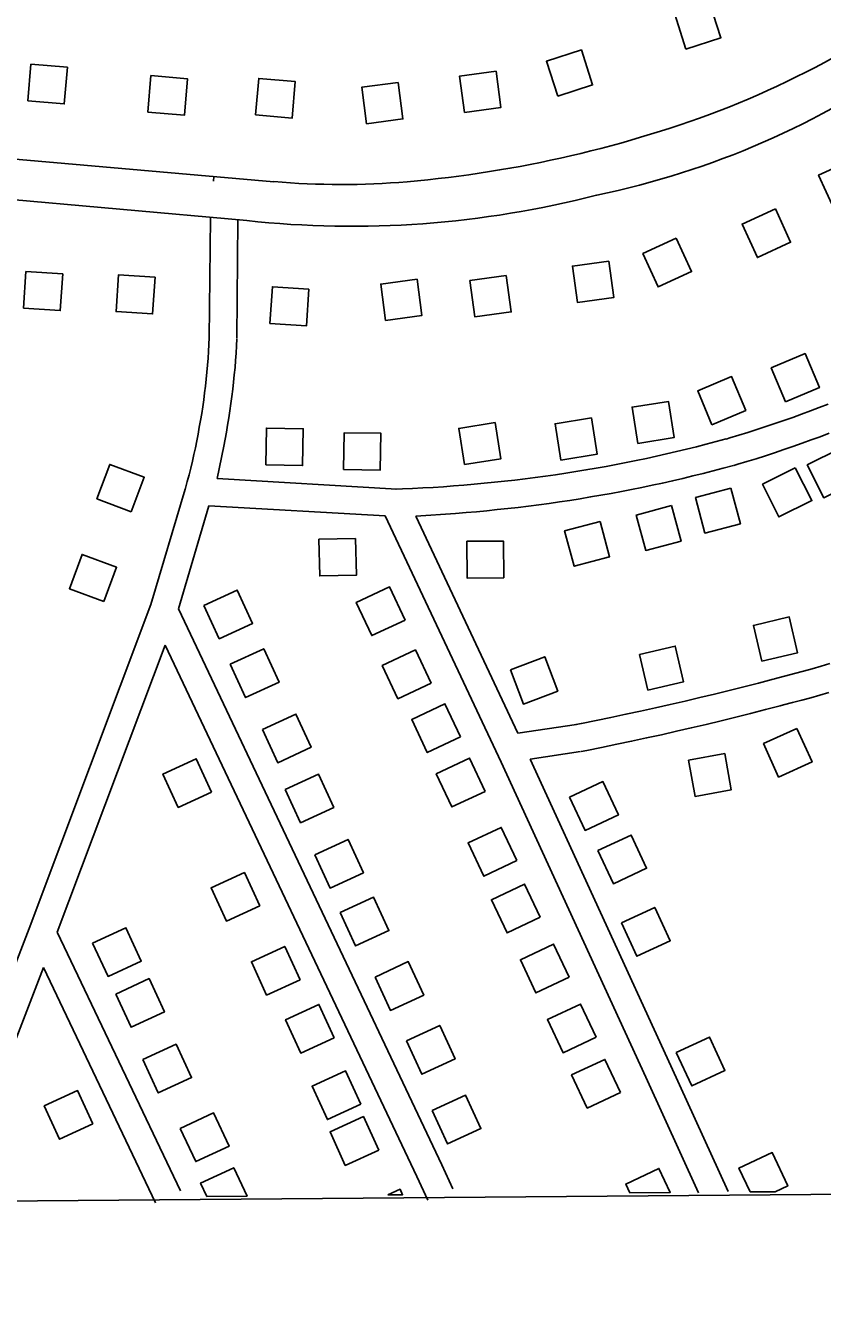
# Model space of a CAD drawing. Extents: x 3568792 to 3606828, y 529143 to 554785.
# Drawn here: x 3585586 to 3586454, y 534531 to 535934 of the extents above; entities that cross this region are included whole.
import ezdxf

# ---------------------------------------------------------------- set-up
doc = ezdxf.new("R2010")
doc.units = 0
for name, color, linetype in [('V-BLDG-OTLN', 7, 'Continuous'), ('V-GRID-FRAM', 7, 'Continuous'), ('V-ROAD-CNTR', 7, 'Continuous')]:
    doc.layers.add(name, color=color, linetype=linetype)

msp = doc.modelspace()

# ---------------------------------------------------------------- linework, layer by layer
at = {"layer": 'V-BLDG-OTLN'}
for points in [[(3586305.1, 535908.9), (3586343.2, 535921.2), (3586330.8, 535959.3), (3586292.8, 535946.9)], [(3586165.3, 535857.5), (3586203.4, 535869.9), (3586191.1, 535907.9), (3586153, 535895.6)], [(3585587.7, 535852.6), (3585627.5, 535849.1), (3585630.9, 535889), (3585591.1, 535892.4)], [(3585718.5, 535840.2), (3585758.4, 535836.7), (3585761.8, 535876.6), (3585722, 535880)], [(3585836, 535837.1), (3585875.9, 535833.6), (3585879.3, 535873.5), (3585839.5, 535876.9)], [(3585957, 535827.5), (3585996.6, 535832.7), (3585991.4, 535872.4), (3585951.7, 535867.2)], [(3586063.7, 535839.9), (3586103.3, 535845.1), (3586098.1, 535884.8), (3586058.4, 535879.5)], [(3586486.1, 535788.2), (3586449.7, 535771.6), (3586466.4, 535735.2), (3586502.7, 535751.9)], [(3586402.6, 535734.7), (3586366.2, 535718.1), (3586382.9, 535681.7), (3586419.2, 535698.4)], [(3586294.5, 535702.8), (3586258.2, 535686.1), (3586274.8, 535649.7), (3586311.2, 535666.4)], [(3586221, 535677.8), (3586181.4, 535672.4), (3586186.8, 535632.8), (3586226.5, 535638.2)], [(3585625.8, 535663.8), (3585585.8, 535666.5), (3585583.2, 535626.6), (3585623.1, 535623.9)], [(3585726.5, 535660.2), (3585686.6, 535662.8), (3585683.9, 535622.9), (3585723.8, 535620.3)], [(3586109.2, 535662), (3586069.6, 535656.6), (3586075, 535617), (3586114.6, 535622.4)], [(3585894.2, 535647.3), (3585854.3, 535649.9), (3585851.7, 535610), (3585891.6, 535607.4)], [(3586012, 535658.3), (3585972.4, 535652.8), (3585977.8, 535613.2), (3586017.4, 535618.6)], [(3586413.6, 535524.6), (3586450.5, 535540.1), (3586434.9, 535577), (3586398.1, 535561.4)], [(3586333.4, 535499.6), (3586370.3, 535515.1), (3586354.8, 535552), (3586317.9, 535536.4)], [(3586252.7, 535479.2), (3586292.2, 535485.5), (3586285.9, 535525), (3586246.4, 535518.7)], [(3585847.2, 535455.8), (3585887.2, 535455.1), (3585887.9, 535495.1), (3585847.9, 535495.8)], [(3586063.8, 535456.1), (3586103.3, 535462.3), (3586097.1, 535501.8), (3586057.5, 535495.6)], [(3586168.7, 535461.1), (3586208.2, 535467.4), (3586202, 535506.9), (3586162.5, 535500.6)], [(3585931.9, 535450.8), (3585971.9, 535450.2), (3585972.6, 535490.2), (3585932.6, 535490.8)], [(3586473, 535473.6), (3586437.3, 535455.7), (3586455.2, 535419.9), (3586491, 535437.9)], [(3585700.6, 535404.8), (3585714.6, 535442.3), (3585677.1, 535456.3), (3585663.1, 535418.8)], [(3586424.3, 535452.7), (3586388.6, 535434.7), (3586406.5, 535399), (3586442.3, 535416.9)], [(3586354.1, 535430.4), (3586315.5, 535420.1), (3586325.8, 535381.4), (3586364.4, 535391.7)], [(3586289.5, 535411.4), (3586250.9, 535401.1), (3586261.2, 535362.5), (3586299.8, 535372.8)], [(3586211.6, 535394.2), (3586172.9, 535383.9), (3586183.3, 535345.3), (3586221.9, 535355.6)], [(3585945.1, 535375.5), (3585905.1, 535374.7), (3585905.9, 535334.7), (3585945.9, 535335.5)], [(3586066.1, 535372.5), (3586066.5, 535332.5), (3586106.5, 535332.8), (3586106.1, 535372.8)], [(3585670.6, 535306.8), (3585684.5, 535344.3), (3585647, 535358.3), (3585633.1, 535320.8)], [(3585779.8, 535302.6), (3585796.5, 535266.3), (3585832.8, 535283), (3585816.1, 535319.4)], [(3585998.9, 535286.7), (3585981.9, 535322.9), (3585945.7, 535305.9), (3585962.7, 535269.7)], [(3586387.8, 535242), (3586426.7, 535251.1), (3586417.6, 535290.1), (3586378.6, 535280.9)], [(3585808.5, 535238.6), (3585825.2, 535202.3), (3585861.6, 535219), (3585844.9, 535255.4)], [(3586263.7, 535210.2), (3586302.6, 535219.4), (3586293.5, 535258.3), (3586254.5, 535249.1)], [(3586027.3, 535217.9), (3586010.3, 535254.1), (3585974.1, 535237.1), (3585991.1, 535200.9)], [(3586113.8, 535232.6), (3586128, 535195.2), (3586165.4, 535209.3), (3586151.2, 535246.7)], [(3585843.5, 535167.6), (3585860.2, 535131.2), (3585896.6, 535148), (3585879.9, 535184.3)], [(3586059.4, 535159.3), (3586042.4, 535195.5), (3586006.2, 535178.5), (3586023.2, 535142.3)], [(3586426.1, 535168.5), (3586389.7, 535152), (3586406.1, 535115.6), (3586442.6, 535132.1)], [(3585788, 535099.2), (3585771.4, 535135.6), (3585735, 535118.9), (3585751.7, 535082.5)], [(3586086.2, 535100), (3586069.2, 535136.2), (3586033, 535119.1), (3586050, 535083)], [(3586347.3, 535141.1), (3586308, 535134), (3586315.1, 535094.6), (3586354.4, 535101.7)], [(3585868.3, 535102.2), (3585885, 535065.8), (3585921.3, 535082.6), (3585904.6, 535118.9)], [(3586178.3, 535093.7), (3586195.2, 535057.5), (3586231.4, 535074.3), (3586214.6, 535110.6)], [(3586120.8, 535024.6), (3586103.8, 535060.8), (3586067.6, 535043.8), (3586084.7, 535007.6)], [(3585900.5, 535031), (3585917.3, 534994.7), (3585953.6, 535011.4), (3585936.9, 535047.7)], [(3586209.1, 535035.6), (3586226, 534999.3), (3586262.2, 535016.2), (3586245.4, 535052.4)], [(3585840.6, 534975.3), (3585823.9, 535011.6), (3585787.6, 534995), (3585804.2, 534958.6)], [(3586146.3, 534962.8), (3586129.2, 534999), (3586093, 534981.9), (3586110.1, 534945.8)], [(3585928.2, 534968), (3585945, 534931.6), (3585981.3, 534948.4), (3585964.6, 534984.7)], [(3586234.8, 534956.7), (3586251.7, 534920.4), (3586288, 534937.2), (3586271.1, 534973.5)], [(3585658.4, 534934.6), (3585675.2, 534898.3), (3585711.5, 534915.1), (3585694.7, 534951.4)], [(3586177.8, 534897.4), (3586160.8, 534933.6), (3586124.6, 534916.5), (3586141.6, 534880.3)], [(3585884.5, 534894.7), (3585867.8, 534931.1), (3585831.4, 534914.4), (3585848.1, 534878.1)], [(3585966.2, 534897.7), (3585982.9, 534861.4), (3586019.3, 534878.1), (3586002.5, 534914.5)], [(3585683.6, 534879.2), (3585700.4, 534842.9), (3585736.7, 534859.7), (3585719.9, 534896)], [(3585921.7, 534831.5), (3585905, 534867.9), (3585868.7, 534851.2), (3585885.3, 534814.8)], [(3586207.3, 534832.1), (3586190.3, 534868.3), (3586154.1, 534851.3), (3586171.1, 534815.1)], [(3586000.4, 534828.2), (3586017.1, 534791.8), (3586053.5, 534808.5), (3586036.7, 534844.9)], [(3585713.1, 534807.7), (3585729.9, 534771.4), (3585766.2, 534788.2), (3585749.4, 534824.5)], [(3586294.5, 534815.4), (3586311.4, 534779.1), (3586347.6, 534796), (3586330.8, 534832.3)], [(3586233.7, 534771.8), (3586216.7, 534808), (3586180.5, 534791), (3586197.5, 534754.8)], [(3585950.7, 534759), (3585934.1, 534795.3), (3585897.7, 534778.7), (3585914.4, 534742.3)], [(3585658.7, 534737.6), (3585642, 534774), (3585605.7, 534757.3), (3585622.4, 534720.9)], [(3586028.5, 534752.1), (3586045.3, 534715.8), (3586081.6, 534732.5), (3586064.9, 534768.8)], [(3585754, 534732.8), (3585770.8, 534696.5), (3585807.1, 534713.3), (3585790.3, 534749.6)], [(3585970.2, 534709.2), (3585953.5, 534745.6), (3585917.2, 534728.9), (3585933.8, 534692.5)], [(3586375, 534663.6), (3586362.9, 534689.5), (3586399.2, 534706.4), (3586416.1, 534670.1), (3586402.5, 534663.8)], [(3585782.8, 534658.6), (3585776, 534673.1), (3585812.3, 534689.9), (3585826.7, 534659)], [(3586243.9, 534662.5), (3586239.4, 534672), (3586275.6, 534689.1), (3586287.9, 534662.9)], [(3585980.2, 534660.3), (3585993.6, 534666.4), (3585996.3, 534660.4)]]:
    msp.add_lwpolyline(points, close=True, dxfattribs=at)
for points in [[(3586402.5, 534663.8), (3586416.1, 534670.1), (3586399.2, 534706.4), (3586362.9, 534689.5)], [(3586362.9, 534689.5), (3586375, 534663.6)]]:
    msp.add_lwpolyline(points, dxfattribs=at)
at = {"layer": 'V-GRID-FRAM'}
msp.add_lwpolyline([(3570936, 552713.8), (3602582.8, 552980.8), (3602744.1, 534798.4), (3571081.5, 534531.3), (3570936, 552713.8)], dxfattribs=at)
at = {"layer": 'V-ROAD-CNTR'}
for p, q in [((3585990.1, 535429.4), (3585794.1, 535440.8)), ((3585785.2, 535411.3), (3585751.9, 535299)), ((3585977.4, 535400.1), (3585785.2, 535411.3)), ((3586010.7, 535399.8), (3586121.9, 535163.6)), ((3585737.4, 535259.5), (3585619.7, 534946.7)), ((3585619.7, 534946.7), (3585754.1, 534664.7))]:
    msp.add_line(p, q, dxfattribs=at)
for points in [[(3585855.8, 535764.4), (3584865.6, 535851), (3584795.4, 535855)], [(3584718.8, 535820.8), (3585826.6, 535722)], [(3585790.6, 535770.1), (3585790.1, 535765.1)], [(3585786.8, 535724.9), (3585785.6, 535594.1)], [(3585816.8, 535722.3), (3585815.6, 535593.8)], [(3585785.6, 535594.7), (3585785.2, 535587), (3585784.8, 535579.5), (3585784.3, 535571.9), (3585783.7, 535564.3), (3585783, 535556.8), (3585782.2, 535549.3), (3585781.4, 535541.7), (3585780.5, 535534.2), (3585779.5, 535526.7), (3585778.4, 535519.2), (3585777.3, 535511.7), (3585776, 535504.2), (3585774.7, 535496.8), (3585773.4, 535489.3), (3585771.9, 535481.9), (3585770.4, 535474.5), (3585768.8, 535467.1), (3585767.1, 535459.7), (3585765.3, 535452.3), (3585763.5, 535445), (3585761.6, 535437.6), (3585759.6, 535430.3), (3585759.2, 535429)], [(3585815.6, 535593.2), (3585815.2, 535585.4), (3585814.7, 535577.5), (3585814.2, 535569.7), (3585813.6, 535561.8), (3585812.8, 535554), (3585812.1, 535546.1), (3585811.2, 535538.3), (3585810.2, 535530.4), (3585809.2, 535522.6), (3585808.1, 535514.8), (3585806.9, 535507), (3585805.6, 535499.2), (3585804.3, 535491.5), (3585802.8, 535483.7), (3585801.3, 535476), (3585794.1, 535440.8)], [(3586460, 535522), (3586450.4, 535518.3), (3586440.8, 535514.6), (3586431.1, 535511), (3586421.5, 535507.5), (3586411.8, 535504.1), (3586402, 535500.7), (3586392.3, 535497.5), (3586382.5, 535494.3), (3586372.7, 535491.1), (3586362.9, 535488.1), (3586353, 535485.1), (3586348.9, 535483.9)], [(3586349, 535484), (3586338.1, 535481.1), (3586327.3, 535478.2), (3586316.5, 535475.5), (3586305.6, 535472.8), (3586294.7, 535470.2), (3586283.8, 535467.7), (3586272.9, 535465.3), (3586262, 535462.9), (3586251, 535460.6), (3586240.1, 535458.4), (3586229.1, 535456.3), (3586218.1, 535454.2), (3586207.1, 535452.2), (3586196.1, 535450.3), (3586185.1, 535448.5), (3586174, 535446.8), (3586162.9, 535445.1), (3586151.9, 535443.5), (3586140.8, 535442), (3586129.7, 535440.6), (3586118.6, 535439.3), (3586107.5, 535438), (3586096.4, 535436.8), (3586085.2, 535435.7), (3586074.1, 535434.7), (3586063, 535433.7), (3586051.8, 535432.8), (3586040.7, 535432), (3586029.5, 535431.3), (3586018.3, 535430.7), (3586007.2, 535430.1), (3585996, 535429.6), (3585988.7, 535429.4)], [(3586461.2, 535490.3), (3586451.3, 535486.5), (3586441.5, 535482.9), (3586431.6, 535479.3), (3586421.6, 535475.8), (3586411.7, 535472.4), (3586401.7, 535469), (3586391.7, 535465.7), (3586381.7, 535462.5), (3586371.6, 535459.4), (3586361.6, 535456.4), (3586357.4, 535455.1)], [(3586356.8, 535455), (3586345.8, 535452.1), (3586334.8, 535449.2), (3586323.7, 535446.4), (3586312.7, 535443.7), (3586301.6, 535441), (3586290.5, 535438.4), (3586279.4, 535436), (3586268.2, 535433.5), (3586257.1, 535431.2), (3586245.9, 535429), (3586234.7, 535426.8), (3586223.5, 535424.7), (3586212.3, 535422.7), (3586201.1, 535420.8), (3586189.8, 535418.9), (3586178.6, 535417.1), (3586167.3, 535415.4), (3586156, 535413.8), (3586144.7, 535412.3), (3586133.4, 535410.8), (3586122.1, 535409.5), (3586110.8, 535408.2), (3586099.5, 535407), (3586088.1, 535405.8), (3586076.8, 535404.8), (3586065.4, 535403.8), (3586054.1, 535402.9), (3586010.7, 535399.8)], [(3585759.3, 535429.2), (3585722, 535303.8), (3585589.1, 534950.5), (3585514.8, 534758.1), (3585478.4, 534661.4)], [(3585977.4, 535400.1), (3586103.8, 535131.7), (3586261.3, 534788.6), (3586318.8, 534662.5)], [(3586051, 534667), (3586039, 534693), (3585751.9, 535299)], [(3586023.8, 534654.4), (3586011.9, 534680.3), (3585737.4, 535259.5)], [(3586462, 535239.4), (3586452.4, 535236.6), (3586442.8, 535233.7), (3586433.1, 535231), (3586423.5, 535228.4), (3586413.8, 535225.8), (3586404.1, 535223.3), (3586400.4, 535222.4)], [(3586400.3, 535222.3), (3586384.2, 535218.1), (3586368.2, 535214), (3586352.2, 535210), (3586336.2, 535206.1), (3586320.1, 535202.2), (3586304.1, 535198.4), (3586288, 535194.7), (3586271.9, 535191.1), (3586255.7, 535187.5), (3586239.6, 535184), (3586223.4, 535180.6), (3586207.3, 535177.3), (3586191.1, 535174.1), (3586185.1, 535172.9)], [(3586460.9, 535207.8), (3586451.1, 535204.9), (3586441.2, 535202.1), (3586431.3, 535199.4), (3586421.4, 535196.8), (3586411.5, 535194.2), (3586407.7, 535193.3)], [(3586407.8, 535193.3), (3586391.8, 535189.1), (3586375.6, 535185), (3586359.5, 535180.9), (3586343.3, 535176.9), (3586327.1, 535173), (3586310.9, 535169.2), (3586294.7, 535165.5), (3586278.4, 535161.8), (3586262.1, 535158.2), (3586245.9, 535154.7), (3586229.6, 535151.3), (3586213.2, 535147.9), (3586196.9, 535144.6), (3586190.9, 535143.4)], [(3586185.8, 535173), (3586121.9, 535163.6)], [(3586190.2, 535143.3), (3586135.2, 535135.2)], [(3586135.2, 535135.2), (3586288.6, 534801.1), (3586351.1, 534664)], [(3585604.9, 534908.1), (3585542.8, 534747.4), (3585506.4, 534650.9)], [(3585604.9, 534908.1), (3585727, 534651.8)]]:
    msp.add_lwpolyline(points, dxfattribs=at)
for centre, radius, start, end in [((3585976.2, 536782.8), 1009.7, 291.8357, 312.7246), ((3586023.4, 536645.9), 914.9, 281.6278, 305.5374), ((3585888.3, 537048.4), 1289.1, 275.0306, 291.0731), ((3585929.4, 536625), 863.7, 265.1157, 274.7788), ((3585940.9, 536780.5), 1064.7, 263.84, 284.5162)]:
    msp.add_arc(centre, radius, start, end, dxfattribs=at)

doc.saveas('drawing.dxf')
